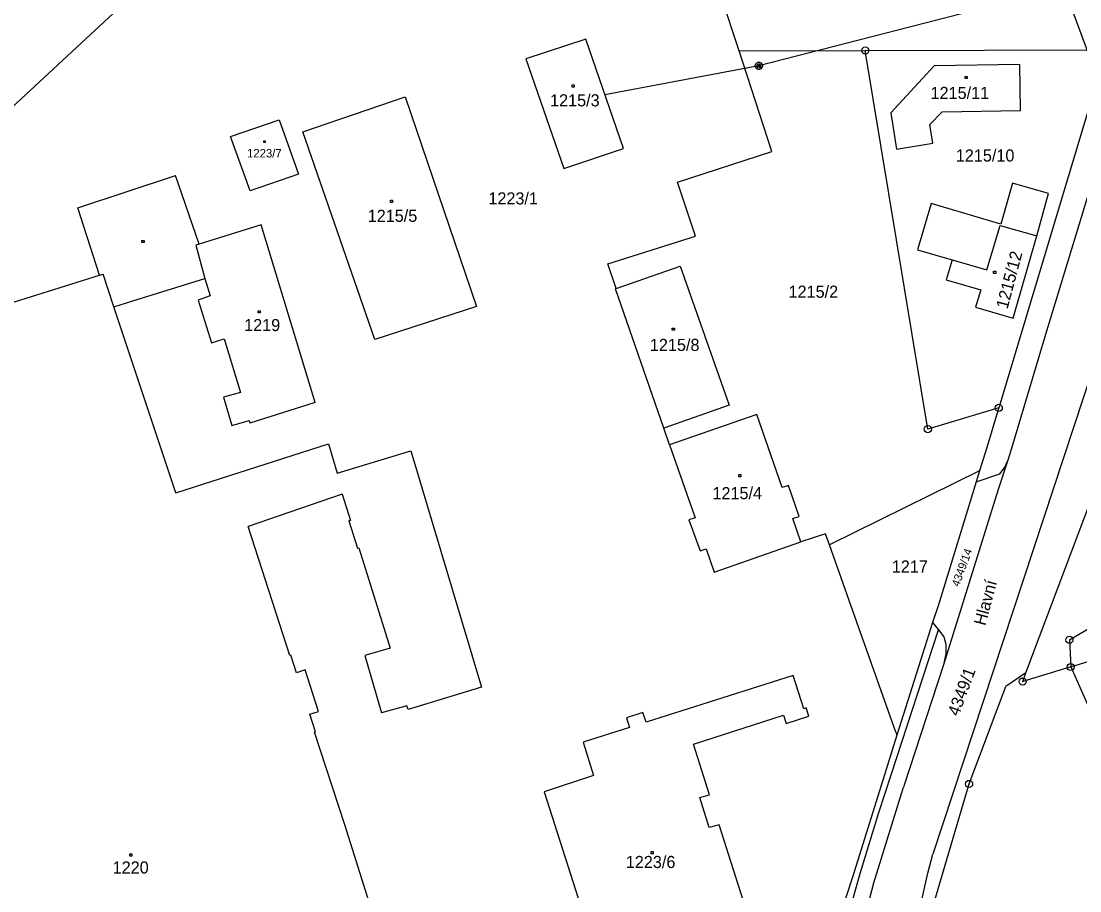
# Model space of a CAD drawing. Extents: x -468021 to -466942, y -1130484 to -1128584.
# Drawn here: x -467694.3 to -467545.8, y -1130155.4 to -1130033.4 of the extents above; entities that cross this region are included whole.
import ezdxf

# ---------------------------------------------------------------- set-up
doc = ezdxf.new("R2010")
doc.units = 0
doc.layers.add('DKM', color=7, linetype='Continuous')

msp = doc.modelspace()

# ---------------------------------------------------------------- linework, layer by layer
at = {"layer": 'DKM'}
for p, q in [((-467593.6, -1130037.63), (-467604.23, -1130005.34)), ((-467548.09, -1130028.66), (-467590.83, -1130039.71)), ((-467548.09, -1130028.66), (-467533.32, -1130068.75)), ((-467679.37, -1130030.44), (-467724.09, -1130072.13)), ((-467615.09, -1130035.96), (-467623.5, -1130038.73)), ((-467609.78, -1130051.32), (-467615.09, -1130035.96)), ((-467593.6, -1130037.63), (-467575.9, -1130037.57)), ((-467588.99, -1130051.73), (-467593.6, -1130037.63)), ((-467575.9, -1130037.57), (-467542.13, -1130037.46)), ((-467567.13, -1130090.65), (-467575.9, -1130037.57)), ((-467542.13, -1130037.46), (-467557.19, -1130087.67)), ((-467623.5, -1130038.73), (-467618.16, -1130054.12)), ((-467590.83, -1130039.71), (-467612.4, -1130043.76)), ((-467591.33, -1130039.61), (-467591.23, -1130039.41)), ((-467591.33, -1130039.81), (-467591.33, -1130039.61)), ((-467591.23, -1130040.01), (-467591.33, -1130039.81)), ((-467591.23, -1130039.41), (-467591.13, -1130039.31)), ((-467591.13, -1130040.11), (-467591.23, -1130040.01)), ((-467591.13, -1130039.31), (-467590.93, -1130039.21)), ((-467591.13, -1130039.51), (-467591.13, -1130039.91)), ((-467591.13, -1130039.91), (-467590.93, -1130040.01)), ((-467590.93, -1130039.21), (-467590.73, -1130039.21)), ((-467590.93, -1130040.01), (-467590.93, -1130039.41)), ((-467590.93, -1130039.41), (-467590.73, -1130039.41)), ((-467590.73, -1130039.21), (-467590.53, -1130039.31)), ((-467590.73, -1130039.41), (-467590.73, -1130040.01)), ((-467590.73, -1130040.01), (-467590.53, -1130039.91)), ((-467590.53, -1130039.31), (-467590.43, -1130039.41)), ((-467590.53, -1130039.91), (-467590.53, -1130039.51)), ((-467590.43, -1130040.01), (-467590.53, -1130040.11)), ((-467590.43, -1130039.41), (-467590.33, -1130039.61)), ((-467590.33, -1130039.81), (-467590.43, -1130040.01)), ((-467590.33, -1130039.61), (-467590.33, -1130039.81)), ((-467566.22, -1130039.73), (-467572.33, -1130046.28)), ((-467554.23, -1130039.51), (-467566.22, -1130039.73)), ((-467554.14, -1130045.99), (-467554.23, -1130039.51)), ((-467590.93, -1130040.21), (-467591.13, -1130040.11)), ((-467590.73, -1130040.21), (-467590.93, -1130040.21)), ((-467590.53, -1130040.11), (-467590.73, -1130040.21)), ((-467561.92, -1130041.21), (-467561.62, -1130041.21)), ((-467561.92, -1130041.51), (-467561.92, -1130041.21)), ((-467561.62, -1130041.51), (-467561.92, -1130041.51)), ((-467561.62, -1130041.21), (-467561.62, -1130041.51)), ((-467539.43, -1130040.54), (-467550.5, -1130076.93)), ((-467617, -1130042.38), (-467616.7, -1130042.38)), ((-467617, -1130042.68), (-467617, -1130042.38)), ((-467616.7, -1130042.68), (-467617, -1130042.68)), ((-467616.7, -1130042.38), (-467616.7, -1130042.68)), ((-467654.75, -1130048.96), (-467640.42, -1130044.08)), ((-467640.42, -1130044.08), (-467630.41, -1130073.47)), ((-467565.14, -1130046.15), (-467554.14, -1130045.99)), ((-467664.9, -1130049.6), (-467658.06, -1130047.27)), ((-467658.06, -1130047.27), (-467655.39, -1130054.88)), ((-467572.33, -1130046.28), (-467571.52, -1130051.38)), ((-467566.83, -1130047.94), (-467565.14, -1130046.15)), ((-467644.66, -1130078.08), (-467654.75, -1130048.96)), ((-467566.42, -1130050.56), (-467566.83, -1130047.94)), ((-467662.14, -1130057.24), (-467664.9, -1130049.6)), ((-467660.24, -1130050.25), (-467660.03, -1130050.25)), ((-467660.24, -1130050.46), (-467660.24, -1130050.25)), ((-467660.03, -1130050.46), (-467660.24, -1130050.46)), ((-467660.03, -1130050.25), (-467660.03, -1130050.46)), ((-467618.16, -1130054.12), (-467609.78, -1130051.32)), ((-467602.24, -1130056.03), (-467588.99, -1130051.73)), ((-467571.52, -1130051.38), (-467566.42, -1130050.56)), ((-467655.39, -1130054.88), (-467662.14, -1130057.24)), ((-467686.33, -1130059.64), (-467672.63, -1130055.07)), ((-467669.32, -1130064.71), (-467672.63, -1130055.07)), ((-467599.73, -1130063.6), (-467602.24, -1130056.03)), ((-467555.24, -1130056.18), (-467556.9, -1130061.9)), ((-467550.21, -1130057.6), (-467555.24, -1130056.18)), ((-467551.84, -1130063.57), (-467550.21, -1130057.6)), ((-467642.47, -1130058.56), (-467642.17, -1130058.56)), ((-467642.47, -1130058.86), (-467642.47, -1130058.56)), ((-467642.17, -1130058.86), (-467642.47, -1130058.86)), ((-467642.17, -1130058.56), (-467642.17, -1130058.86)), ((-467566.67, -1130059.03), (-467568.57, -1130065.5)), ((-467556.9, -1130061.9), (-467566.67, -1130059.03)), ((-467683.29, -1130069.06), (-467686.33, -1130059.64)), ((-467660.59, -1130062.01), (-467669.32, -1130064.71)), ((-467653.02, -1130086.93), (-467660.59, -1130062.01)), ((-467537.38, -1130062.01), (-467566.41, -1130150.26)), ((-467558.87, -1130068.3), (-467557.01, -1130062.09)), ((-467557.01, -1130062.09), (-467551.84, -1130063.57)), ((-467611.99, -1130067.46), (-467599.73, -1130063.6)), ((-467555.16, -1130075.08), (-467551.84, -1130063.57)), ((-467677.32, -1130064.18), (-467677.02, -1130064.18)), ((-467677.32, -1130064.48), (-467677.32, -1130064.18)), ((-467677.02, -1130064.48), (-467677.32, -1130064.48)), ((-467677.02, -1130064.18), (-467677.02, -1130064.48)), ((-467669.32, -1130064.71), (-467669.77, -1130064.85)), ((-467669.77, -1130064.85), (-467668.49, -1130069.51)), ((-467568.57, -1130065.5), (-467563.73, -1130066.9)), ((-467610.81, -1130070.92), (-467611.99, -1130067.46)), ((-467610.81, -1130070.92), (-467601.84, -1130067.8)), ((-467601.84, -1130067.8), (-467594.99, -1130087.3)), ((-467563.73, -1130066.9), (-467564.54, -1130069.74)), ((-467563.73, -1130066.9), (-467558.87, -1130068.3)), ((-467698.19, -1130073.72), (-467683.29, -1130069.06)), ((-467683.29, -1130069.06), (-467682.78, -1130068.9)), ((-467681.25, -1130073.51), (-467682.78, -1130068.9)), ((-467678.6, -1130072.68), (-467668.49, -1130069.51)), ((-467668.49, -1130069.51), (-467667.75, -1130071.96)), ((-467564.54, -1130069.74), (-467559.72, -1130071.14)), ((-467557.92, -1130068.52), (-467557.62, -1130068.52)), ((-467557.92, -1130068.82), (-467557.92, -1130068.52)), ((-467557.62, -1130068.82), (-467557.92, -1130068.82)), ((-467557.62, -1130068.52), (-467557.62, -1130068.82)), ((-467610.94, -1130070.96), (-467610.81, -1130070.92)), ((-467604.14, -1130090.51), (-467610.94, -1130070.96)), ((-467559.72, -1130071.14), (-467560.45, -1130073.57)), ((-467681.25, -1130073.51), (-467678.6, -1130072.68)), ((-467667.75, -1130071.96), (-467669.42, -1130072.57)), ((-467669.42, -1130072.57), (-467667.57, -1130078.55)), ((-467672.59, -1130099.6), (-467681.25, -1130073.51)), ((-467661.03, -1130074.05), (-467660.73, -1130074.05)), ((-467661.03, -1130074.35), (-467661.03, -1130074.05)), ((-467660.73, -1130074.05), (-467660.73, -1130074.35)), ((-467630.41, -1130073.47), (-467644.66, -1130078.08)), ((-467560.45, -1130073.57), (-467555.16, -1130075.08)), ((-467660.73, -1130074.35), (-467661.03, -1130074.35)), ((-467602.97, -1130076.48), (-467602.67, -1130076.48)), ((-467602.97, -1130076.78), (-467602.97, -1130076.48)), ((-467602.67, -1130076.78), (-467602.97, -1130076.78)), ((-467602.67, -1130076.48), (-467602.67, -1130076.78)), ((-467550.5, -1130076.93), (-467555.58, -1130093.99)), ((-467667.57, -1130078.55), (-467665.8, -1130078.01)), ((-467665.8, -1130078.01), (-467663.52, -1130085.5)), ((-467663.52, -1130085.5), (-467665.89, -1130086.17)), ((-467665.89, -1130086.17), (-467664.73, -1130090.14)), ((-467653.02, -1130086.93), (-467662.21, -1130089.83)), ((-467594.99, -1130087.3), (-467604.14, -1130090.51)), ((-467591.09, -1130088.58), (-467603.33, -1130092.86)), ((-467587.54, -1130098.84), (-467591.09, -1130088.58)), ((-467557.19, -1130087.67), (-467567.13, -1130090.65)), ((-467557.5, -1130088.71), (-467558.82, -1130093.1)), ((-467557.19, -1130087.67), (-467557.5, -1130088.71)), ((-467553.37, -1130124.83), (-467539.71, -1130088.46)), ((-467664.73, -1130090.14), (-467662.3, -1130089.42)), ((-467662.3, -1130089.42), (-467662.21, -1130089.83)), ((-467603.33, -1130092.86), (-467604.14, -1130090.51)), ((-467672.59, -1130099.6), (-467651.16, -1130092.71)), ((-467651.16, -1130092.71), (-467649.93, -1130096.84)), ((-467603.33, -1130092.86), (-467599.76, -1130103.07)), ((-467558.82, -1130093.1), (-467559.88, -1130096.5)), ((-467649.93, -1130096.84), (-467639.62, -1130093.68)), ((-467639.62, -1130093.68), (-467629.7, -1130126.81)), ((-467555.58, -1130093.99), (-467555.98, -1130095.12)), ((-467559.88, -1130096.5), (-467580.92, -1130106.87)), ((-467559.88, -1130096.5), (-467560.36, -1130098.05)), ((-467555.98, -1130095.12), (-467557.27, -1130099.13)), ((-467557.04, -1130096.94), (-467556.37, -1130096.09)), ((-467556.37, -1130096.09), (-467555.98, -1130095.12)), ((-467593.64, -1130097.02), (-467593.34, -1130097.02)), ((-467593.64, -1130097.32), (-467593.64, -1130097.02)), ((-467593.34, -1130097.32), (-467593.64, -1130097.32)), ((-467593.34, -1130097.02), (-467593.34, -1130097.32)), ((-467560.36, -1130098.05), (-467557.04, -1130096.94)), ((-467586.69, -1130098.55), (-467587.54, -1130098.84)), ((-467585.17, -1130102.89), (-467586.69, -1130098.55)), ((-467560.36, -1130098.05), (-467565.62, -1130115.28)), ((-467557.27, -1130099.13), (-467564.95, -1130123.69)), ((-467649.23, -1130099.77), (-467662.42, -1130104.3)), ((-467649.23, -1130099.77), (-467648.09, -1130103.45)), ((-467648.09, -1130103.45), (-467648.33, -1130103.53)), ((-467648.33, -1130103.53), (-467647.08, -1130107.34)), ((-467599.76, -1130103.07), (-467600.62, -1130103.37)), ((-467600.62, -1130103.37), (-467599.06, -1130107.73)), ((-467586.04, -1130103.19), (-467585.17, -1130102.89)), ((-467584.92, -1130106.45), (-467586.04, -1130103.19)), ((-467656.59, -1130122.37), (-467662.42, -1130104.3)), ((-467581.46, -1130105.35), (-467584.92, -1130106.45)), ((-467580.92, -1130106.87), (-467581.46, -1130105.35)), ((-467597.09, -1130110.71), (-467584.92, -1130106.45)), ((-467576.8, -1130118.51), (-467580.92, -1130106.87)), ((-467547.28, -1130120.19), (-467522.55, -1130105.57)), ((-467647.08, -1130107.34), (-467646.89, -1130107.29)), ((-467646.89, -1130107.29), (-467642.54, -1130121.34)), ((-467599.06, -1130107.73), (-467598.23, -1130107.45)), ((-467598.23, -1130107.45), (-467597.09, -1130110.71)), ((-467565.62, -1130115.28), (-467566.5, -1130117.75)), ((-467571.63, -1130133.14), (-467576.8, -1130118.51)), ((-467572.23, -1130138.98), (-467565.62, -1130118.77)), ((-467566.5, -1130117.75), (-467567.84, -1130122.05)), ((-467566.5, -1130117.75), (-467565.62, -1130118.77)), ((-467565.62, -1130118.77), (-467564.91, -1130119.79)), ((-467564.91, -1130119.79), (-467564.62, -1130120.78)), ((-467547.28, -1130120.19), (-467547.1, -1130124)), ((-467642.54, -1130121.34), (-467646.06, -1130122.41)), ((-467564.62, -1130120.78), (-467564.59, -1130122.18)), ((-467656.45, -1130122.33), (-467656.59, -1130122.37)), ((-467655.65, -1130124.81), (-467656.45, -1130122.33)), ((-467646.06, -1130122.41), (-467643.73, -1130130.45)), ((-467567.84, -1130122.05), (-467571.48, -1130133.58)), ((-467564.59, -1130122.18), (-467564.95, -1130123.69)), ((-467547.1, -1130124), (-467544.49, -1130123.2)), ((-467654.42, -1130124.41), (-467655.65, -1130124.81)), ((-467652.58, -1130130.25), (-467654.42, -1130124.41)), ((-467564.95, -1130123.69), (-467570.52, -1130140.83)), ((-467547.1, -1130124), (-467553.83, -1130126.05)), ((-467547.1, -1130124), (-467542.86, -1130133.48)), ((-467586, -1130125.18), (-467606.63, -1130131.75)), ((-467584.52, -1130129.86), (-467586, -1130125.18)), ((-467553.37, -1130124.83), (-467556.19, -1130126.74)), ((-467553.83, -1130126.05), (-467553.37, -1130124.83)), ((-467629.7, -1130126.81), (-467640, -1130129.97)), ((-467561.35, -1130140.4), (-467556.19, -1130126.74)), ((-467653.77, -1130130.63), (-467652.58, -1130130.25)), ((-467652.98, -1130133.11), (-467653.77, -1130130.63)), ((-467640.19, -1130129.45), (-467643.73, -1130130.45)), ((-467640, -1130129.97), (-467640.19, -1130129.45)), ((-467607.07, -1130130.37), (-467609.38, -1130131.11)), ((-467606.63, -1130131.75), (-467607.07, -1130130.37)), ((-467584.19, -1130129.75), (-467584.52, -1130129.86)), ((-467583.83, -1130130.89), (-467584.19, -1130129.75)), ((-467609.38, -1130131.11), (-467608.94, -1130132.49)), ((-467599.99, -1130134.82), (-467587.37, -1130130.77)), ((-467587.37, -1130130.77), (-467587.01, -1130131.91)), ((-467587.01, -1130131.91), (-467583.83, -1130130.89)), ((-467653.12, -1130133.15), (-467652.98, -1130133.11)), ((-467648.87, -1130146.15), (-467653.12, -1130133.15)), ((-467608.94, -1130132.49), (-467615.44, -1130134.56)), ((-467571.48, -1130133.58), (-467573.46, -1130139.87)), ((-467571.63, -1130133.14), (-467571.48, -1130133.58)), ((-467615.44, -1130134.56), (-467614, -1130139.23)), ((-467597.76, -1130141.92), (-467599.99, -1130134.82)), ((-467614, -1130139.23), (-467620.91, -1130141.49)), ((-467574, -1130144.41), (-467572.23, -1130138.98)), ((-467573.46, -1130139.87), (-467577.7, -1130153.47)), ((-467574.71, -1130154.26), (-467570.52, -1130140.83)), ((-467568.65, -1130165.24), (-467561.35, -1130140.4)), ((-467620.91, -1130141.49), (-467613.2, -1130165.71)), ((-467599.11, -1130142.28), (-467597.76, -1130141.92)), ((-467597.77, -1130146.49), (-467599.11, -1130142.28)), ((-467576.64, -1130152.96), (-467574, -1130144.41)), ((-467638, -1130180.46), (-467648.87, -1130146.15)), ((-467596.4, -1130146.13), (-467597.77, -1130146.49)), ((-467590.43, -1130164.76), (-467596.4, -1130146.13)), ((-467605.94, -1130149.89), (-467605.64, -1130149.89)), ((-467605.94, -1130150.19), (-467605.94, -1130149.89)), ((-467605.64, -1130149.89), (-467605.64, -1130150.19)), ((-467679.02, -1130150.22), (-467678.72, -1130150.22)), ((-467679.02, -1130150.52), (-467679.02, -1130150.22)), ((-467678.72, -1130150.52), (-467679.02, -1130150.52)), ((-467678.72, -1130150.22), (-467678.72, -1130150.52)), ((-467605.64, -1130150.19), (-467605.94, -1130150.19)), ((-467567.12, -1130152.92), (-467566.41, -1130150.26)), ((-467577.7, -1130153.47), (-467580.26, -1130161.22)), ((-467578.24, -1130158.75), (-467576.64, -1130152.96)), ((-467577.55, -1130165.02), (-467574.71, -1130154.26)), ((-467570.62, -1130168.27), (-467567.12, -1130152.92))]:
    msp.add_line(p, q, dxfattribs=at)
for centre, radius in [((-467575.9, -1130037.57), 0.5), ((-467575.9, -1130037.57), 0.01), ((-467557.19, -1130087.67), 0.5), ((-467557.19, -1130087.67), 0.01), ((-467567.13, -1130090.65), 0.5), ((-467567.13, -1130090.65), 0.01), ((-467547.28, -1130120.19), 0.5), ((-467547.28, -1130120.19), 0.01), ((-467547.1, -1130124), 0.5), ((-467547.1, -1130124), 0.01), ((-467553.83, -1130126.05), 0.5), ((-467553.83, -1130126.05), 0.01), ((-467561.35, -1130140.4), 0.5), ((-467561.35, -1130140.4), 0.01)]:
    msp.add_circle(centre, radius, dxfattribs=at)

# ---------------------------------------------------------------- texts
for s, height, p in [('1215/11', 1.7, (-467566.75, -1130044.36)), ('1215/3', 1.7, (-467620.1, -1130045.4)), ('1223/7', 1.19, (-467662.59, -1130052.56)), ('1215/10', 1.7, (-467563.21, -1130053.13)), ('1223/1', 1.7, (-467628.75, -1130059.15)), ('1215/5', 1.7, (-467645.67, -1130061.59)), ('1215/2', 1.7, (-467586.66, -1130072.23)), ('1219', 1.7, (-467662.99, -1130076.91)), ('1215/8', 1.7, (-467606.1, -1130079.69)), ('1215/4', 1.7, (-467597.33, -1130100.48)), ('1217', 1.7, (-467572.18, -1130110.76)), ('1220', 1.7, (-467681.43, -1130152.96)), ('1223/6', 1.7, (-467609.48, -1130152.19))]:
    msp.add_text(s, height=height, dxfattribs=at).set_placement(p)
for s, height, rotation, p in [('1215/12', 1.7, 75.1297, (-467555.96, -1130073.9)), ('4349/14', 1.14, 69.8804, (-467562.77, -1130112.83)), ('Hlavní', 1.7, 75.0372, (-467559.07, -1130118.3)), ('4349/1', 1.7, 69.5317, (-467562.83, -1130131))]:
    msp.add_text(s, height=height, rotation=rotation, dxfattribs=at).set_placement(p)

doc.saveas('drawing.dxf')
